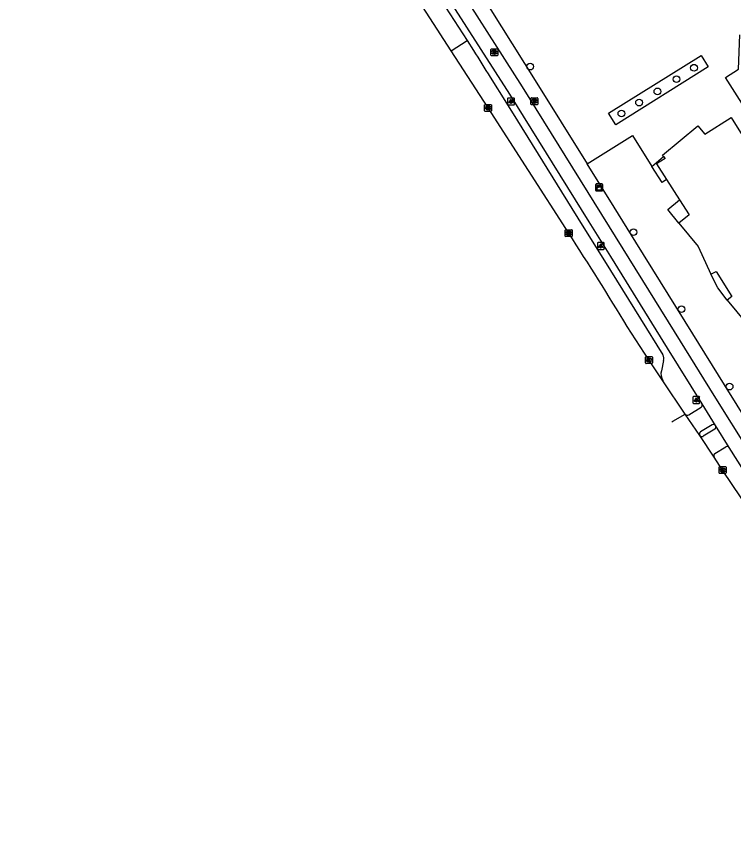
# Model space of a CAD drawing. Extents: x 160026 to 161302, y 384757 to 385701.
# Drawn here: x 160170.1 to 160274.1, y 384865.3 to 384984.4 of the extents above; entities that cross this region are included whole.
import ezdxf

# ---------------------------------------------------------------- set-up
doc = ezdxf.new("R2010")
doc.units = 0
for name, color, linetype in [('IMGEO_Boom', 7, 'Continuous'), ('IMGEO_Brandkraan', 7, 'Continuous'), ('IMGEO_Fietspad_gesloten', 7, 'Continuous'), ('IMGEO_Grasland_overig', 7, 'Continuous'), ('IMGEO_Groenvoorziening', 7, 'Continuous'), ('IMGEO_Kast', 7, 'Continuous'), ('IMGEO_Kolk', 7, 'Continuous'), ('IMGEO_Lichtpunt', 7, 'Continuous'), ('IMGEO_OVBaan_open', 7, 'Continuous'), ('IMGEO_Pand', 7, 'Continuous'), ('IMGEO_Parkeervlak_open', 7, 'Continuous'), ('IMGEO_Rijbaan_regionaal_gesloten', 7, 'Continuous'), ('IMGEO_Rioolput', 7, 'Continuous'), ('IMGEO_Voetpad_open', 7, 'Continuous')]:
    doc.layers.add(name, color=color, linetype=linetype)

msp = doc.modelspace()

# ---------------------------------------------------------------- linework, layer by layer
at = {"layer": 'IMGEO_Boom'}
for centre in [(160244.63, 384977.11), (160268.4, 384976.94), (160265.85, 384975.28), (160263.09, 384973.51), (160260.43, 384971.89), (160257.86, 384970.31), (160259.62, 384953.1), (160266.59, 384941.93), (160273.56, 384930.69)]:
    msp.add_circle(centre, 0.489, dxfattribs=at)
at = {"layer": 'IMGEO_Brandkraan'}
for p, q in [((160244.72, 384971.65), (160244.72, 384972.5)), ((160244.8, 384972.58), (160245.65, 384972.58)), ((160245.65, 384971.58), (160244.8, 384971.58)), ((160245.21, 384972.36), (160245.23, 384972.36)), ((160245.23, 384971.8), (160245.21, 384971.8)), ((160245.72, 384972.5), (160245.72, 384971.65))]:
    msp.add_line(p, q, dxfattribs=at)
for points in [[(160244.72, 384971.65), (160244.72, 384972.5)], [(160244.8, 384972.58), (160245.65, 384972.58)], [(160245.65, 384971.58), (160244.8, 384971.58)], [(160245.07, 384972.28), (160245.07, 384971.88), (160245.28, 384971.88)], [(160245.3, 384972.28), (160245.07, 384972.28)], [(160245.25, 384972.19), (160245.19, 384972.19), (160245.19, 384972.12)], [(160245.19, 384972.12), (160245.25, 384972.12)], [(160245.26, 384972.04), (160245.19, 384972.04), (160245.19, 384971.96)], [(160245.19, 384971.96), (160245.26, 384971.96)], [(160245.72, 384972.5), (160245.72, 384971.65)]]:
    msp.add_lwpolyline(points, dxfattribs=at)
for centre, radius, start, end in [((160244.8, 384972.5), 0.0765, 91.552, 178.448), ((160244.8, 384972.5), 0.0765, 91.552, 178.448), ((160244.8, 384971.65), 0.0765, 181.552, 268.448), ((160244.8, 384971.65), 0.0765, 181.552, 268.448), ((160245.25, 384972.16), 0.0379, 267.8285, 90.9355), ((160245.26, 384972), 0.0404, 269.8759, 90.5077), ((160245.29, 384972.13), 0.251, 268.6676, 293.5347), ((160245.3, 384972.13), 0.145, 59.4692, 91.5367), ((160245.33, 384972.18), 0.0922, 285.5137, 58.1501), ((160245.33, 384971.99), 0.105, 301.3115, 78.989), ((160245.65, 384972.5), 0.0765, 1.552, 88.448), ((160245.65, 384972.5), 0.0765, 1.552, 88.448), ((160245.65, 384971.65), 0.0765, 271.552, 358.448), ((160245.65, 384971.65), 0.0765, 271.552, 358.448)]:
    msp.add_arc(centre, radius, start, end, dxfattribs=at)
for centre, major_axis, ratio, start_param, end_param in [((160245.21, 384972.08), (-0.387, 0.002), 0.722429, 4.712389, 7.853982), ((160245.23, 384972.08), (-0.39, 0.002), 0.717154, 1.570796, 4.712389)]:
    msp.add_ellipse(centre, major_axis=major_axis, ratio=ratio, start_param=start_param, end_param=end_param, dxfattribs=at)
at = {"layer": 'IMGEO_Fietspad_gesloten'}
for points in [[(160310.65, 384866.87), (160308.67, 384869.83), (160286.67, 384904.9), (160276.58, 384920.98), (160271.34, 384929.39), (160266.45, 384937.3), (160258.13, 384950.66), (160255.04, 384955.66), (160243.51, 384974.15), (160232.12, 384992.02), (160227.02, 385000), (160225.66, 385002.13), (160183.2, 385069.86), (160174.43, 385083.88), (160170.06, 385090.86)], [(160269.56, 384928.19), (160264.55, 384936.25), (160256.32, 384949.54), (160253.18, 384954.59), (160241.65, 384973.09), (160231.28, 384989.36)], [(160271.53, 384925.04), (160269.56, 384928.19)], [(160271.41, 384924.52), (160269.72, 384923.48)], [(160273.51, 384921.85), (160271.53, 384925.04)], [(160271.44, 384920.97), (160273.02, 384921.95)], [(160308.91, 384865.62), (160307, 384868.46), (160294.67, 384888.14), (160284.82, 384903.82), (160274.75, 384919.9), (160273.51, 384921.85)]]:
    msp.add_lwpolyline(points, dxfattribs=at)
for centre, radius, start, end in [((160271.16, 384924.84), 0.412, 307.2891, 28.072), ((160269.54, 384923.83), 0.394, 216.6646, 296.5819), ((160273.22, 384921.66), 0.354, 33.3858, 123.5906), ((160271.61, 384920.67), 0.354, 119.4717, 211.0296)]:
    msp.add_arc(centre, radius, start, end, dxfattribs=at)
at = {"layer": 'IMGEO_Grasland_overig'}
for points in [[(160262.3, 384962.62), (160263.98, 384964.06)], [(160264.43, 384960.71), (160263.78, 384960.3), (160262.3, 384962.62)], [(160266.22, 384954.39), (160264.59, 384956.37), (160266.28, 384957.78)], [(160273.22, 384943.23), (160271.84, 384945.02), (160270.86, 384947.02)]]:
    msp.add_lwpolyline(points, dxfattribs=at)
at = {"layer": 'IMGEO_Groenvoorziening'}
for points in [[(160280.06, 384969.64), (160277.71, 384968.07), (160272.95, 384975.52), (160274.86, 384976.73), (160275.05, 384981.72)], [(160257.04, 384968.67), (160255.99, 384970.34), (160269.42, 384978.72), (160270.46, 384977.05), (160257.04, 384968.67)], [(160252.88, 384963.01), (160259.49, 384967.13), (160262.3, 384962.62)]]:
    msp.add_lwpolyline(points, dxfattribs=at)
at = {"layer": 'IMGEO_Kast'}
for p, q in [((160254.14, 384959.15), (160254.14, 384959.99)), ((160254.14, 384959.99), (160254.14, 384959.15)), ((160254.21, 384960.08), (160255.05, 384960.08)), ((160255.05, 384960.08), (160254.21, 384960.08)), ((160255.14, 384960), (160255.14, 384959.16)), ((160255.14, 384959.16), (160255.14, 384960)), ((160255.06, 384959.08), (160254.22, 384959.08)), ((160254.22, 384959.08), (160255.06, 384959.08))]:
    msp.add_line(p, q, dxfattribs=at)
for points in [[(160254.33, 384959.87), (160254.93, 384959.87), (160254.93, 384959.78), (160254.33, 384959.78), (160254.33, 384959.87)], [(160254.33, 384959.69), (160254.93, 384959.69), (160254.93, 384959.2), (160254.33, 384959.2), (160254.33, 384959.69)]]:
    msp.add_lwpolyline(points, dxfattribs=at)
msp.add_circle((160254.42, 384959.54), 0.0377, dxfattribs=at)
for centre, start, end in [((160254.22, 384960), 92.4484, 184.2845), ((160254.22, 384960), 92.4484, 184.2845), ((160255.06, 384960), 2.4484, 94.2845), ((160255.06, 384960), 2.4484, 94.2845), ((160254.22, 384959.16), 182.4484, 274.2845), ((160254.22, 384959.16), 182.4484, 274.2845), ((160255.06, 384959.16), 272.4484, 4.2845), ((160255.06, 384959.16), 272.4484, 4.2845)]:
    msp.add_arc(centre, 0.0779, start, end, dxfattribs=at)
at = {"layer": 'IMGEO_Kolk'}
for p, q in [((160238.01, 384970.68), (160238.01, 384971.54)), ((160238.08, 384971.61), (160238.94, 384971.61)), ((160239.01, 384971.54), (160239.01, 384970.68)), ((160238.94, 384970.61), (160238.08, 384970.61)), ((160238.5, 384971.39), (160238.52, 384971.39)), ((160238.52, 384970.83), (160238.5, 384970.83)), ((160249.72, 384952.51), (160249.72, 384953.36)), ((160249.79, 384953.44), (160250.64, 384953.44)), ((160250.23, 384952.66), (160250.2, 384952.66)), ((160250.21, 384953.22), (160250.23, 384953.22)), ((160250.72, 384953.36), (160250.72, 384952.51)), ((160250.64, 384952.44), (160249.79, 384952.44)), ((160261.36, 384934.12), (160261.36, 384934.98)), ((160261.43, 384935.05), (160262.29, 384935.05)), ((160261.85, 384934.83), (160261.87, 384934.83)), ((160262.36, 384934.98), (160262.36, 384934.12)), ((160262.29, 384934.05), (160261.43, 384934.05)), ((160261.87, 384934.27), (160261.84, 384934.27)), ((160272.05, 384918.17), (160272.05, 384919.02)), ((160272.12, 384919.09), (160272.98, 384919.09)), ((160272.98, 384918.09), (160272.12, 384918.09)), ((160272.56, 384918.31), (160272.53, 384918.31)), ((160272.54, 384918.87), (160272.56, 384918.87)), ((160273.05, 384919.02), (160273.05, 384918.17))]:
    msp.add_line(p, q, dxfattribs=at)
for points in [[(160238.01, 384970.68), (160238.01, 384971.54)], [(160238.08, 384971.61), (160238.94, 384971.61)], [(160239.01, 384971.54), (160239.01, 384970.68)], [(160238.94, 384970.61), (160238.08, 384970.61)], [(160238.33, 384971.31), (160238.45, 384971.31), (160238.45, 384971.16), (160238.58, 384971.31), (160238.75, 384971.31), (160238.6, 384971.16), (160238.75, 384970.91), (160238.6, 384970.91), (160238.52, 384971.07), (160238.45, 384971.01), (160238.45, 384970.91), (160238.33, 384970.91), (160238.33, 384971.31)], [(160249.72, 384952.51), (160249.72, 384953.36)], [(160249.79, 384953.44), (160250.64, 384953.44)], [(160250.04, 384953.14), (160250.16, 384953.14), (160250.16, 384952.98), (160250.29, 384953.14), (160250.46, 384953.14), (160250.31, 384952.99), (160250.46, 384952.74), (160250.31, 384952.74), (160250.23, 384952.9), (160250.16, 384952.83), (160250.16, 384952.74), (160250.04, 384952.74), (160250.04, 384953.14)], [(160250.72, 384953.36), (160250.72, 384952.51)], [(160250.64, 384952.44), (160249.79, 384952.44)], [(160261.36, 384934.12), (160261.36, 384934.98)], [(160261.43, 384935.05), (160262.29, 384935.05)], [(160261.68, 384934.75), (160261.8, 384934.75), (160261.8, 384934.6), (160261.93, 384934.75), (160262.1, 384934.75), (160261.95, 384934.6), (160262.1, 384934.35), (160261.95, 384934.35), (160261.87, 384934.51), (160261.8, 384934.45), (160261.8, 384934.35), (160261.68, 384934.35), (160261.68, 384934.75)], [(160262.36, 384934.98), (160262.36, 384934.12)], [(160262.29, 384934.05), (160261.43, 384934.05)], [(160272.05, 384918.17), (160272.05, 384919.02)], [(160272.12, 384919.09), (160272.98, 384919.09)], [(160272.98, 384918.09), (160272.12, 384918.09)], [(160272.37, 384918.79), (160272.49, 384918.79), (160272.49, 384918.64), (160272.62, 384918.79), (160272.79, 384918.79), (160272.64, 384918.64), (160272.79, 384918.39), (160272.64, 384918.39), (160272.56, 384918.56), (160272.49, 384918.49), (160272.49, 384918.39), (160272.37, 384918.39), (160272.37, 384918.79)], [(160273.05, 384919.02), (160273.05, 384918.17)]]:
    msp.add_lwpolyline(points, dxfattribs=at)
for centre, start, end in [((160238.09, 384971.53), 91.552, 178.448), ((160238.09, 384971.53), 91.552, 178.448), ((160238.93, 384971.53), 1.552, 88.448), ((160238.93, 384971.53), 1.552, 88.448), ((160238.09, 384970.68), 181.552, 268.448), ((160238.09, 384970.68), 181.552, 268.448), ((160238.93, 384970.68), 271.552, 358.448), ((160238.93, 384970.68), 271.552, 358.448), ((160249.79, 384953.36), 91.552, 178.448), ((160249.79, 384953.36), 91.552, 178.448), ((160249.79, 384952.51), 181.552, 268.448), ((160249.79, 384952.51), 181.552, 268.448), ((160250.64, 384953.36), 1.552, 88.448), ((160250.64, 384953.36), 1.552, 88.448), ((160250.64, 384952.51), 271.552, 358.448), ((160250.64, 384952.51), 271.552, 358.448), ((160261.44, 384934.97), 91.552, 178.448), ((160261.44, 384934.97), 91.552, 178.448), ((160262.28, 384934.97), 1.552, 88.448), ((160262.28, 384934.97), 1.552, 88.448), ((160261.44, 384934.12), 181.552, 268.448), ((160261.44, 384934.12), 181.552, 268.448), ((160262.28, 384934.12), 271.552, 358.448), ((160262.28, 384934.12), 271.552, 358.448), ((160272.12, 384919.02), 91.552, 178.448), ((160272.12, 384919.02), 91.552, 178.448), ((160272.12, 384918.17), 181.552, 268.448), ((160272.12, 384918.17), 181.552, 268.448), ((160272.97, 384919.02), 1.552, 88.448), ((160272.97, 384919.02), 1.552, 88.448), ((160272.97, 384918.17), 271.552, 358.448), ((160272.97, 384918.17), 271.552, 358.448)]:
    msp.add_arc(centre, 0.0765, start, end, dxfattribs=at)
for centre, major_axis, ratio, start_param, end_param in [((160238.5, 384971.11), (-0.387, 0.002), 0.722429, 4.712389, 7.853982), ((160238.52, 384971.11), (-0.39, 0.002), 0.717154, 1.570796, 4.712389), ((160250.2, 384952.94), (-0.387, 0.002), 0.722429, 4.712389, 7.853982), ((160250.23, 384952.94), (-0.39, 0.002), 0.717154, 1.570796, 4.712389), ((160261.85, 384934.55), (-0.387, 0.002), 0.722429, 4.712389, 7.853982), ((160261.87, 384934.55), (-0.39, 0.002), 0.717154, 1.570796, 4.712389), ((160272.54, 384918.59), (-0.387, 0.002), 0.722429, 4.712389, 7.853982), ((160272.56, 384918.59), (-0.39, 0.002), 0.717154, 1.570796, 4.712389)]:
    msp.add_ellipse(centre, major_axis=major_axis, ratio=ratio, start_param=start_param, end_param=end_param, dxfattribs=at)
at = {"layer": 'IMGEO_Lichtpunt'}
for p, q in [((160241.35, 384972.46), (160241.35, 384971.65)), ((160241.35, 384972.46), (160241.35, 384971.65)), ((160242.25, 384972.55), (160241.44, 384972.55)), ((160242.25, 384972.55), (160241.44, 384972.55)), ((160241.44, 384971.55), (160242.25, 384971.55)), ((160241.44, 384971.55), (160242.25, 384971.55)), ((160242.34, 384971.65), (160242.34, 384972.46)), ((160242.34, 384971.65), (160242.34, 384972.46)), ((160254.38, 384951.48), (160254.38, 384950.67)), ((160254.38, 384951.48), (160254.38, 384950.67)), ((160255.28, 384951.57), (160254.47, 384951.57)), ((160255.28, 384951.57), (160254.47, 384951.57)), ((160255.37, 384950.67), (160255.37, 384951.48)), ((160255.37, 384950.67), (160255.37, 384951.48)), ((160254.47, 384950.58), (160255.28, 384950.58)), ((160254.47, 384950.58), (160255.28, 384950.58)), ((160268.22, 384929.14), (160268.22, 384928.34)), ((160268.22, 384929.14), (160268.22, 384928.34)), ((160269.13, 384929.24), (160268.32, 384929.24)), ((160269.13, 384929.24), (160268.32, 384929.24)), ((160269.22, 384928.34), (160269.22, 384929.14)), ((160269.22, 384928.34), (160269.22, 384929.14)), ((160268.32, 384928.24), (160269.13, 384928.24)), ((160268.32, 384928.24), (160269.13, 384928.24))]:
    msp.add_line(p, q, dxfattribs=at)
for points in [[(160241.72, 384972.12), (160241.76, 384972.09), (160241.57, 384971.83), (160241.53, 384971.86), (160241.72, 384972.12)], [(160241.82, 384972.07), (160241.87, 384972.07), (160241.87, 384971.75), (160241.82, 384971.75), (160241.82, 384972.07)], [(160241.93, 384972.09), (160241.97, 384972.12), (160242.16, 384971.86), (160242.12, 384971.83), (160241.93, 384972.09)], [(160254.75, 384951.14), (160254.79, 384951.12), (160254.6, 384950.85), (160254.56, 384950.88), (160254.75, 384951.14)], [(160254.85, 384951.1), (160254.9, 384951.1), (160254.9, 384950.77), (160254.85, 384950.77), (160254.85, 384951.1)], [(160254.96, 384951.12), (160255, 384951.14), (160255.19, 384950.88), (160255.15, 384950.85), (160254.96, 384951.12)], [(160268.6, 384928.81), (160268.64, 384928.78), (160268.45, 384928.52), (160268.41, 384928.54), (160268.6, 384928.81)], [(160268.7, 384928.76), (160268.75, 384928.76), (160268.75, 384928.44), (160268.7, 384928.44), (160268.7, 384928.76)], [(160268.81, 384928.78), (160268.85, 384928.81), (160269.03, 384928.54), (160269, 384928.52), (160268.81, 384928.78)]]:
    msp.add_lwpolyline(points, dxfattribs=at)
for centre in [(160241.85, 384972.25), (160254.88, 384951.28), (160268.72, 384928.94)]:
    msp.add_circle(centre, 0.0994, dxfattribs=at)
for centre, start, end in [((160241.44, 384972.46), 90, 180), ((160241.44, 384972.46), 90, 180), ((160241.44, 384971.65), 180, 270), ((160241.44, 384971.65), 180, 270), ((160242.25, 384972.46), 0, 90), ((160242.25, 384972.46), 0, 90), ((160242.25, 384971.65), 270, 0), ((160242.25, 384971.65), 270, 360), ((160254.47, 384951.48), 90, 180), ((160254.47, 384951.48), 90, 180), ((160255.28, 384951.48), 0, 90), ((160255.28, 384951.48), 0, 90), ((160254.47, 384950.67), 180, 270), ((160254.47, 384950.67), 180, 270), ((160255.28, 384950.67), 270, 0), ((160255.28, 384950.67), 270, 360), ((160268.32, 384929.14), 90, 180), ((160268.32, 384929.14), 90, 180), ((160269.13, 384929.14), 0, 90), ((160269.13, 384929.14), 0, 90), ((160268.32, 384928.34), 180, 270), ((160268.32, 384928.34), 180, 270), ((160269.13, 384928.34), 270, 0), ((160269.13, 384928.34), 270, 360)]:
    msp.add_arc(centre, 0.0946, start, end, dxfattribs=at)
at = {"layer": 'IMGEO_OVBaan_open'}
for points in [[(160233.16, 384979.4), (160226.95, 384989.01), (160224.8, 384992.32), (160220.43, 384999.03)], [(160230.38, 384988.75), (160230.43, 384988.67), (160235.47, 384980.89)], [(160233.16, 384979.4), (160235.47, 384980.89)]]:
    msp.add_lwpolyline(points, dxfattribs=at)
at = {"layer": 'IMGEO_Pand'}
for points in [[(160263.98, 384964.06), (160263.84, 384964.25), (160268.96, 384968.5), (160269.96, 384967.3), (160273.8, 384969.7), (160275.65, 384966.76), (160321.24, 384894.33), (160329.61, 384881.08), (160331.89, 384879.95), (160336.79, 384880.4), (160344.08, 384881.1), (160348.95, 384881.56), (160350.96, 384883.05), (160354.25, 384891.33), (160367.44, 384886.09)], [(160263.98, 384964.06), (160264.2, 384963.79), (160262.97, 384963.02), (160264.43, 384960.71)], [(160264.43, 384960.71), (160266.28, 384957.78)], [(160266.28, 384957.78), (160267.68, 384955.59), (160266.22, 384954.39)], [(160266.22, 384954.39), (160269.01, 384951.01), (160270.86, 384947.02)], [(160270.86, 384947.02), (160271.63, 384947.38), (160273.88, 384943.78), (160273.22, 384943.23)], [(160273.22, 384943.23), (160276.03, 384939.84), (160277.87, 384935.86)]]:
    msp.add_lwpolyline(points, dxfattribs=at)
at = {"layer": 'IMGEO_Parkeervlak_open'}
for points in [[(160235.47, 384980.89), (160236.41, 384979.43)], [(160238.81, 384975.58), (160241.2, 384971.81), (160242.77, 384969.26), (160252.19, 384954.1), (160255.39, 384948.95), (160260.63, 384940.52), (160263.87, 384935.29)], [(160263.98, 384934.47), (160263.67, 384933)]]:
    msp.add_lwpolyline(points, dxfattribs=at)
for centre, radius, start, end in [((160531.53, 385160.65), 346.32, 211.5519, 212.3039), ((160262.96, 384934.75), 1.06, 344.42, 30.5142), ((160265.35, 384932.51), 1.75, 163.7963, 212.9309)]:
    msp.add_arc(centre, radius, start, end, dxfattribs=at)
at = {"layer": 'IMGEO_Rijbaan_regionaal_gesloten'}
for points in [[(160250.22, 384952.94), (160238.51, 384971.11), (160233.16, 384979.4)], [(160263.88, 384931.55), (160261.86, 384934.55), (160258.72, 384939.39)], [(160267.13, 384926.69), (160263.88, 384931.55)], [(160265.18, 384925.6), (160265.32, 384925.69), (160267.13, 384926.69)], [(160269.23, 384923.59), (160267.13, 384926.69)], [(160271.31, 384920.48), (160269.23, 384923.59)], [(160308.55, 384865.28), (160305.61, 384869.37), (160293.46, 384887.48), (160283.18, 384902.82), (160272.55, 384918.59), (160271.31, 384920.48)]]:
    msp.add_lwpolyline(points, dxfattribs=at)
msp.add_arc((159839.12, 384685.54), 490.41, 31.1737, 33.0422, dxfattribs=at)
at = {"layer": 'IMGEO_Rioolput'}
for p, q in [((160238.92, 384978.75), (160238.92, 384979.6)), ((160239, 384979.68), (160239.85, 384979.68)), ((160239.85, 384978.68), (160239, 384978.68)), ((160239.41, 384979.46), (160239.43, 384979.46)), ((160239.43, 384978.9), (160239.41, 384978.9)), ((160239.92, 384979.6), (160239.92, 384978.75))]:
    msp.add_line(p, q, dxfattribs=at)
for points in [[(160238.92, 384978.75), (160238.92, 384979.6)], [(160239, 384979.68), (160239.85, 384979.68)], [(160239.85, 384978.68), (160239, 384978.68)], [(160239.51, 384979.38), (160239.26, 384979.38), (160239.26, 384978.98)], [(160239.26, 384978.98), (160239.38, 384978.98), (160239.38, 384979.14), (160239.39, 384979.14)], [(160239.44, 384979.3), (160239.38, 384979.3), (160239.38, 384979.22)], [(160239.38, 384979.22), (160239.43, 384979.22)], [(160239.44, 384979.11), (160239.51, 384978.98), (160239.65, 384978.98), (160239.59, 384979.1)], [(160239.92, 384979.6), (160239.92, 384978.75)]]:
    msp.add_lwpolyline(points, dxfattribs=at)
for centre, radius, start, end in [((160239, 384979.6), 0.0765, 91.552, 178.448), ((160239, 384979.6), 0.0765, 91.552, 178.448), ((160239, 384978.75), 0.0765, 181.552, 268.448), ((160239, 384978.75), 0.0765, 181.552, 268.448), ((160239.39, 384979.09), 0.0533, 26.0293, 88.6989), ((160239.42, 384979.41), 0.19, 274.7715, 282.9687), ((160239.44, 384979.2), 0.0964, 77.0061, 93.1865), ((160239.46, 384979.26), 0.0378, 276.6634, 79.6772), ((160239.51, 384979.27), 0.109, 350.3612, 89.416), ((160239.51, 384979.27), 0.112, 277.5842, 350.9817), ((160239.49, 384979.05), 0.108, 29.5134, 73.7905), ((160239.85, 384979.6), 0.0765, 1.552, 88.448), ((160239.85, 384979.6), 0.0765, 1.552, 88.448), ((160239.85, 384978.75), 0.0765, 271.552, 358.448), ((160239.85, 384978.75), 0.0765, 271.552, 358.448)]:
    msp.add_arc(centre, radius, start, end, dxfattribs=at)
for centre, major_axis, ratio, start_param, end_param in [((160239.41, 384979.18), (-0.387, 0.002), 0.722429, 4.712389, 7.853982), ((160239.43, 384979.18), (-0.39, 0.002), 0.717154, 1.570796, 4.712389)]:
    msp.add_ellipse(centre, major_axis=major_axis, ratio=ratio, start_param=start_param, end_param=end_param, dxfattribs=at)
at = {"layer": 'IMGEO_Voetpad_open'}
for points in [[(160229.62, 385000.21), (160229.76, 385000), (160230.53, 384998.78), (160234.05, 384993.17), (160245.35, 384975.09), (160252.88, 384963.01)], [(160280.36, 384918.88), (160278.35, 384922.08), (160272.83, 384930.97), (160268.24, 384938.34), (160259.96, 384951.65), (160256.8, 384956.72), (160252.88, 384963.01)], [(160267.63, 384926.62), (160269.42, 384927.71)], [(160271.03, 384925.16), (160269.34, 384924.13)]]:
    msp.add_lwpolyline(points, dxfattribs=at)
for centre, radius, start, end in [((160269.26, 384928.02), 0.345, 298.1496, 29.7371), ((160267.42, 384926.91), 0.36, 217.0651, 305.5465), ((160271.21, 384924.83), 0.377, 33.1495, 119.4787), ((160269.6, 384923.79), 0.426, 127.4226, 207.4971)]:
    msp.add_arc(centre, radius, start, end, dxfattribs=at)

doc.saveas('drawing.dxf')
